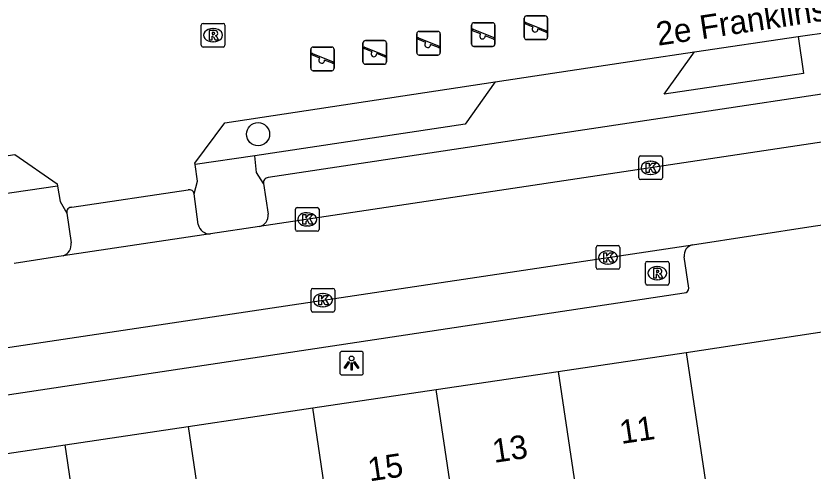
# Model space of a CAD drawing. Extents: x 159280 to 160375, y 384531 to 385872.
# Drawn here: x 159791.01 to 159824.73, y 384897.02 to 384916.27 of the extents above; entities that cross this region are included whole.
import ezdxf

# ---------------------------------------------------------------- set-up
doc = ezdxf.new("R2010")
doc.units = 0
for name, color, linetype in [('IMGEO_Boom', 7, 'Continuous'), ('IMGEO_Haag', 7, 'Continuous'), ('IMGEO_Kolk', 7, 'Continuous'), ('IMGEO_Lichtpunt', 7, 'Continuous'), ('IMGEO_Openbare_ruimte_label', 7, 'Continuous'), ('IMGEO_Pand', 7, 'Continuous'), ('IMGEO_Pand_nummerreeks', 7, 'Continuous'), ('IMGEO_Parkeervlak_open', 7, 'Continuous'), ('IMGEO_Rijbaan_lokaal_open', 7, 'Continuous'), ('IMGEO_Rioolput', 7, 'Continuous'), ('IMGEO_Speelvoorziening', 7, 'Continuous'), ('IMGEO_Voetpad_open', 7, 'Continuous')]:
    doc.layers.add(name, color=color, linetype=linetype)

msp = doc.modelspace()

# ---------------------------------------------------------------- linework, layer by layer
at = {"layer": 'IMGEO_Boom'}
msp.add_circle((159801.252, 384911.272), 0.489, dxfattribs=at)
at = {"layer": 'IMGEO_Haag'}
for points in [[(159801.113, 384910.355), (159798.589, 384909.986)], [(159792.774, 384909.079), (159790.241, 384908.709)]]:
    msp.add_lwpolyline(points, dxfattribs=at)
at = {"layer": 'IMGEO_Kolk'}
for p, q in [((159817.351, 384909.424), (159817.351, 384910.276)), ((159817.426, 384910.35), (159818.278, 384910.35)), ((159818.352, 384910.276), (159818.352, 384909.424)), ((159817.839, 384910.13), (159817.864, 384910.13)), ((159817.862, 384909.57), (159817.837, 384909.57)), ((159818.278, 384909.35), (159817.426, 384909.35)), ((159802.829, 384907.241), (159802.829, 384908.093)), ((159802.904, 384908.167), (159803.756, 384908.167)), ((159803.317, 384907.947), (159803.342, 384907.947)), ((159803.83, 384908.093), (159803.83, 384907.241)), ((159803.34, 384907.387), (159803.315, 384907.387)), ((159803.756, 384907.167), (159802.904, 384907.167)), ((159815.626, 384906.557), (159816.478, 384906.557)), ((159815.551, 384905.631), (159815.551, 384906.483)), ((159816.039, 384906.337), (159816.064, 384906.337)), ((159816.552, 384906.483), (159816.552, 384905.631)), ((159816.478, 384905.557), (159815.626, 384905.557)), ((159816.062, 384905.777), (159816.037, 384905.777)), ((159803.494, 384903.822), (159803.494, 384904.674)), ((159803.569, 384904.748), (159804.421, 384904.748)), ((159803.982, 384904.528), (159804.007, 384904.528)), ((159804.495, 384904.674), (159804.495, 384903.822)), ((159804.005, 384903.968), (159803.98, 384903.968)), ((159804.421, 384903.748), (159803.569, 384903.748))]:
    msp.add_line(p, q, dxfattribs=at)
for points in [[(159817.351, 384909.424), (159817.351, 384910.276)], [(159817.426, 384910.35), (159818.278, 384910.35)], [(159818.352, 384910.276), (159818.352, 384909.424)], [(159817.672, 384910.05), (159817.795, 384910.05), (159817.795, 384909.899), (159817.925, 384910.05), (159818.089, 384910.05), (159817.943, 384909.899), (159818.096, 384909.65), (159817.944, 384909.65), (159817.859, 384909.814), (159817.795, 384909.747), (159817.795, 384909.65), (159817.672, 384909.65), (159817.672, 384910.05)], [(159818.278, 384909.35), (159817.426, 384909.35)], [(159802.829, 384907.241), (159802.829, 384908.093)], [(159802.904, 384908.167), (159803.756, 384908.167)], [(159803.83, 384908.093), (159803.83, 384907.241)], [(159803.15, 384907.867), (159803.273, 384907.867), (159803.273, 384907.716), (159803.403, 384907.867), (159803.567, 384907.867), (159803.421, 384907.716), (159803.574, 384907.467), (159803.422, 384907.467), (159803.337, 384907.631), (159803.273, 384907.564), (159803.273, 384907.467), (159803.15, 384907.467), (159803.15, 384907.867)], [(159803.756, 384907.167), (159802.904, 384907.167)], [(159815.626, 384906.557), (159816.478, 384906.557)], [(159815.551, 384905.631), (159815.551, 384906.483)], [(159815.872, 384906.257), (159815.995, 384906.257), (159815.995, 384906.106), (159816.125, 384906.257), (159816.289, 384906.257), (159816.143, 384906.106), (159816.296, 384905.857), (159816.144, 384905.857), (159816.059, 384906.021), (159815.995, 384905.954), (159815.995, 384905.857), (159815.872, 384905.857), (159815.872, 384906.257)], [(159816.552, 384906.483), (159816.552, 384905.631)], [(159816.478, 384905.557), (159815.626, 384905.557)], [(159803.494, 384903.822), (159803.494, 384904.674)], [(159803.569, 384904.748), (159804.421, 384904.748)], [(159804.495, 384904.674), (159804.495, 384903.822)], [(159803.815, 384904.448), (159803.938, 384904.448), (159803.938, 384904.297), (159804.068, 384904.448), (159804.232, 384904.448), (159804.086, 384904.297), (159804.239, 384904.048), (159804.087, 384904.048), (159804.002, 384904.212), (159803.938, 384904.145), (159803.938, 384904.048), (159803.815, 384904.048), (159803.815, 384904.448)], [(159804.421, 384903.748), (159803.569, 384903.748)]]:
    msp.add_lwpolyline(points, dxfattribs=at)
for centre, start, end in [((159817.428, 384910.274), 91.552, 178.448), ((159817.428, 384910.274), 91.552, 178.448), ((159818.276, 384910.274), 1.552, 88.448), ((159818.276, 384910.274), 1.552, 88.448), ((159817.428, 384909.426), 181.552, 268.448), ((159817.428, 384909.426), 181.552, 268.448), ((159818.276, 384909.426), 271.552, 358.448), ((159818.276, 384909.426), 271.552, 358.448), ((159802.906, 384908.091), 91.552, 178.448), ((159802.906, 384908.091), 91.552, 178.448), ((159803.754, 384908.091), 1.552, 88.448), ((159803.754, 384908.091), 1.552, 88.448), ((159802.906, 384907.243), 181.552, 268.448), ((159802.906, 384907.243), 181.552, 268.448), ((159803.754, 384907.243), 271.552, 358.448), ((159803.754, 384907.243), 271.552, 358.448), ((159815.628, 384906.481), 91.552, 178.448), ((159815.628, 384906.481), 91.552, 178.448), ((159816.476, 384906.481), 1.552, 88.448), ((159816.476, 384906.481), 1.552, 88.448), ((159815.628, 384905.633), 181.552, 268.448), ((159815.628, 384905.633), 181.552, 268.448), ((159816.476, 384905.633), 271.552, 358.448), ((159816.476, 384905.633), 271.552, 358.448), ((159803.571, 384904.672), 91.552, 178.448), ((159803.571, 384904.672), 91.552, 178.448), ((159804.419, 384904.672), 1.552, 88.448), ((159804.419, 384904.672), 1.552, 88.448), ((159803.571, 384903.824), 181.552, 268.448), ((159803.571, 384903.824), 181.552, 268.448), ((159804.419, 384903.824), 271.552, 358.448), ((159804.419, 384903.824), 271.552, 358.448)]:
    msp.add_arc(centre, 0.0765, start, end, dxfattribs=at)
for centre, major_axis, ratio, start_param, end_param in [((159817.838, 384909.85), (-0.387, 0.002), 0.722429, 4.712389, 7.853982), ((159817.863, 384909.85), (-0.39, 0.002), 0.717154, 1.570796, 4.712389), ((159803.316, 384907.667), (-0.387, 0.002), 0.722429, 4.712389, 7.853982), ((159803.341, 384907.667), (-0.39, 0.002), 0.717154, 1.570796, 4.712389), ((159816.038, 384906.057), (-0.387, 0.002), 0.722429, 4.712389, 7.853982), ((159816.063, 384906.057), (-0.39, 0.002), 0.717154, 1.570796, 4.712389), ((159803.981, 384904.248), (-0.387, 0.002), 0.722429, 4.712389, 7.853982), ((159804.006, 384904.248), (-0.39, 0.002), 0.717154, 1.570796, 4.712389)]:
    msp.add_ellipse(centre, major_axis=major_axis, ratio=ratio, start_param=start_param, end_param=end_param, dxfattribs=at)
at = {"layer": 'IMGEO_Lichtpunt'}
for p, q in [((159804.708, 384901.988), (159804.708, 384901.181)), ((159804.708, 384901.988), (159804.708, 384901.181)), ((159805.61, 384902.083), (159804.802, 384902.083)), ((159805.61, 384902.083), (159804.802, 384902.083)), ((159805.704, 384901.181), (159805.704, 384901.988)), ((159805.704, 384901.181), (159805.704, 384901.988)), ((159804.802, 384901.087), (159805.61, 384901.087)), ((159804.802, 384901.087), (159805.61, 384901.087))]:
    msp.add_line(p, q, dxfattribs=at)
for points in [[(159805.082, 384901.652), (159805.121, 384901.624), (159804.933, 384901.362), (159804.895, 384901.389), (159805.082, 384901.652)], [(159805.184, 384901.604), (159805.231, 384901.604), (159805.231, 384901.282), (159805.184, 384901.282), (159805.184, 384901.604)], [(159805.294, 384901.624), (159805.332, 384901.651), (159805.519, 384901.389), (159805.48, 384901.361), (159805.294, 384901.624)]]:
    msp.add_lwpolyline(points, dxfattribs=at)
msp.add_circle((159805.207, 384901.786), 0.0994, dxfattribs=at)
for centre, start, end in [((159804.802, 384901.988), 90, 180), ((159804.802, 384901.988), 90, 180), ((159805.61, 384901.988), 0, 90), ((159805.61, 384901.988), 0, 90), ((159804.802, 384901.181), 180, 270), ((159804.802, 384901.181), 180, 270), ((159805.61, 384901.181), 270, 0), ((159805.61, 384901.181), 270, 360)]:
    msp.add_arc(centre, 0.0946, start, end, dxfattribs=at)
at = {"layer": 'IMGEO_Pand'}
for points in [[(159813.951, 384901.231), (159819.36, 384902.035)], [(159819.36, 384902.035), (159820.117, 384896.944), (159820.316, 384895.603)], [(159808.787, 384900.464), (159813.951, 384901.231)], [(159813.951, 384901.231), (159815.526, 384890.64)], [(159803.564, 384899.689), (159808.787, 384900.464)], [(159810.362, 384889.873), (159808.787, 384900.464)], [(159798.289, 384898.905), (159803.564, 384899.689)], [(159805.139, 384889.097), (159803.564, 384899.689)], [(159793.086, 384898.132), (159798.289, 384898.905)], [(159798.289, 384898.905), (159799.864, 384888.313)], [(159787.883, 384897.359), (159793.086, 384898.132)], [(159794.661, 384887.539), (159793.086, 384898.132)]]:
    msp.add_lwpolyline(points, dxfattribs=at)
at = {"layer": 'IMGEO_Parkeervlak_open'}
msp.add_lwpolyline([(159801.486, 384909.183), (159801.678, 384907.889)], dxfattribs=at)
msp.add_arc((159801.218, 384907.819), 0.465, 281.2359, 8.6632, dxfattribs=at)
at = {"layer": 'IMGEO_Rijbaan_lokaal_open'}
for points in [[(159825.463, 384910.995), (159801.309, 384907.363)], [(159824.727, 384907.377), (159825.995, 384907.567)], [(159801.309, 384907.363), (159799.241, 384907.053)], [(159819.621, 384906.592), (159824.727, 384907.377)], [(159799.241, 384907.053), (159793.009, 384906.124)], [(159766.651, 384898.646), (159819.621, 384906.592)], [(159793.009, 384906.124), (159790.937, 384905.799)], [(159819.36, 384902.035), (159825.377, 384902.95)]]:
    msp.add_lwpolyline(points, dxfattribs=at)
at = {"layer": 'IMGEO_Rioolput'}
for p, q in [((159798.849, 384915.033), (159798.849, 384915.885)), ((159798.924, 384915.959), (159799.776, 384915.959)), ((159799.337, 384915.739), (159799.362, 384915.739)), ((159799.85, 384915.885), (159799.85, 384915.033)), ((159799.776, 384914.959), (159798.924, 384914.959)), ((159799.36, 384915.179), (159799.335, 384915.179)), ((159817.712, 384905.888), (159818.564, 384905.888)), ((159817.637, 384904.962), (159817.637, 384905.814)), ((159818.125, 384905.668), (159818.15, 384905.668)), ((159818.638, 384905.814), (159818.638, 384904.962)), ((159818.564, 384904.888), (159817.712, 384904.888)), ((159818.148, 384905.108), (159818.123, 384905.108))]:
    msp.add_line(p, q, dxfattribs=at)
for points in [[(159798.849, 384915.033), (159798.849, 384915.885)], [(159798.924, 384915.959), (159799.776, 384915.959)], [(159799.438, 384915.657), (159799.186, 384915.659), (159799.186, 384915.259)], [(159799.85, 384915.885), (159799.85, 384915.033)], [(159799.186, 384915.259), (159799.31, 384915.259), (159799.31, 384915.421), (159799.321, 384915.421)], [(159799.364, 384915.578), (159799.31, 384915.578), (159799.31, 384915.497)], [(159799.31, 384915.497), (159799.362, 384915.497)], [(159799.368, 384915.392), (159799.439, 384915.259), (159799.579, 384915.259), (159799.514, 384915.385)], [(159799.776, 384914.959), (159798.924, 384914.959)], [(159817.712, 384905.888), (159818.564, 384905.888)], [(159817.637, 384904.962), (159817.637, 384905.814)], [(159818.226, 384905.586), (159817.974, 384905.588), (159817.974, 384905.188)], [(159818.638, 384905.814), (159818.638, 384904.962)], [(159817.974, 384905.188), (159818.098, 384905.188), (159818.098, 384905.35), (159818.109, 384905.35)], [(159818.152, 384905.507), (159818.098, 384905.507), (159818.098, 384905.426)], [(159818.098, 384905.426), (159818.15, 384905.426)], [(159818.156, 384905.321), (159818.227, 384905.188), (159818.367, 384905.188), (159818.302, 384905.314)], [(159818.564, 384904.888), (159817.712, 384904.888)]]:
    msp.add_lwpolyline(points, dxfattribs=at)
for centre, radius, start, end in [((159798.926, 384915.883), 0.0765, 91.552, 178.448), ((159798.926, 384915.883), 0.0765, 91.552, 178.448), ((159799.437, 384915.547), 0.109, 350.3612, 89.416), ((159799.774, 384915.883), 0.0765, 1.552, 88.448), ((159799.774, 384915.883), 0.0765, 1.552, 88.448), ((159799.32, 384915.368), 0.0533, 26.0293, 88.6989), ((159799.346, 384915.686), 0.19, 274.7715, 282.9687), ((159799.37, 384915.482), 0.0964, 77.0061, 93.1865), ((159799.384, 384915.539), 0.0378, 276.6634, 79.6772), ((159799.435, 384915.547), 0.112, 277.5842, 350.9817), ((159799.419, 384915.332), 0.108, 29.5134, 73.7905), ((159798.926, 384915.035), 0.0765, 181.552, 268.448), ((159798.926, 384915.035), 0.0765, 181.552, 268.448), ((159799.774, 384915.035), 0.0765, 271.552, 358.448), ((159799.774, 384915.035), 0.0765, 271.552, 358.448), ((159817.714, 384905.812), 0.0765, 91.552, 178.448), ((159817.714, 384905.812), 0.0765, 91.552, 178.448), ((159818.562, 384905.812), 0.0765, 1.552, 88.448), ((159818.562, 384905.812), 0.0765, 1.552, 88.448), ((159818.225, 384905.476), 0.109, 350.3612, 89.416), ((159818.108, 384905.297), 0.0533, 26.0293, 88.6989), ((159818.134, 384905.615), 0.19, 274.7715, 282.9687), ((159818.158, 384905.411), 0.0964, 77.0061, 93.1865), ((159818.172, 384905.468), 0.0378, 276.6634, 79.6772), ((159818.223, 384905.476), 0.112, 277.5842, 350.9817), ((159818.207, 384905.261), 0.108, 29.5134, 73.7905), ((159817.714, 384904.964), 0.0765, 181.552, 268.448), ((159817.714, 384904.964), 0.0765, 181.552, 268.448), ((159818.562, 384904.964), 0.0765, 271.552, 358.448), ((159818.562, 384904.964), 0.0765, 271.552, 358.448)]:
    msp.add_arc(centre, radius, start, end, dxfattribs=at)
for centre, major_axis, ratio, start_param, end_param in [((159799.336, 384915.459), (-0.387, 0.002), 0.722429, 4.712389, 7.853982), ((159799.361, 384915.459), (-0.39, 0.002), 0.717154, 1.570796, 4.712389), ((159818.124, 384905.388), (-0.387, 0.002), 0.722429, 4.712389, 7.853982), ((159818.149, 384905.388), (-0.39, 0.002), 0.717154, 1.570796, 4.712389)]:
    msp.add_ellipse(centre, major_axis=major_axis, ratio=ratio, start_param=start_param, end_param=end_param, dxfattribs=at)
at = {"layer": 'IMGEO_Speelvoorziening'}
for p, q in [((159810.383, 384915.986), (159811.173, 384915.986)), ((159811.173, 384915.986), (159810.383, 384915.986)), ((159812.507, 384915.375), (159812.507, 384916.175)), ((159812.507, 384916.175), (159812.507, 384915.375)), ((159812.576, 384916), (159813.452, 384915.647)), ((159812.607, 384916.275), (159813.397, 384916.275)), ((159813.397, 384916.275), (159812.607, 384916.275)), ((159813.497, 384916.175), (159813.497, 384915.375)), ((159813.497, 384915.375), (159813.497, 384916.175)), ((159810.283, 384915.086), (159810.283, 384915.886)), ((159810.283, 384915.886), (159810.283, 384915.086)), ((159810.666, 384915.514), (159810.327, 384915.651)), ((159810.352, 384915.711), (159811.228, 384915.358)), ((159811.273, 384915.886), (159811.273, 384915.086)), ((159811.273, 384915.086), (159811.273, 384915.886)), ((159812.89, 384915.803), (159812.551, 384915.94)), ((159813.428, 384915.587), (159813.088, 384915.724)), ((159807.965, 384914.721), (159807.965, 384915.521)), ((159807.965, 384915.521), (159807.965, 384914.721)), ((159808.034, 384915.346), (159808.91, 384914.993)), ((159808.065, 384915.621), (159808.855, 384915.621)), ((159808.855, 384915.621), (159808.065, 384915.621)), ((159808.955, 384915.521), (159808.955, 384914.721)), ((159808.955, 384914.721), (159808.955, 384915.521)), ((159811.204, 384915.298), (159810.864, 384915.435)), ((159805.69, 384914.33), (159805.69, 384915.13)), ((159805.69, 384915.13), (159805.69, 384914.33)), ((159805.79, 384915.23), (159806.58, 384915.23)), ((159806.58, 384915.23), (159805.79, 384915.23)), ((159806.68, 384915.13), (159806.68, 384914.33)), ((159806.68, 384914.33), (159806.68, 384915.13)), ((159808.348, 384915.149), (159808.009, 384915.286)), ((159808.886, 384914.933), (159808.546, 384915.07)), ((159811.173, 384914.986), (159810.383, 384914.986)), ((159810.383, 384914.986), (159811.173, 384914.986)), ((159813.397, 384915.275), (159812.607, 384915.275)), ((159812.607, 384915.275), (159813.397, 384915.275)), ((159803.479, 384914.058), (159803.479, 384914.858)), ((159803.479, 384914.858), (159803.479, 384914.058)), ((159803.862, 384914.486), (159803.523, 384914.623)), ((159803.548, 384914.683), (159804.424, 384914.33)), ((159803.579, 384914.958), (159804.369, 384914.958)), ((159804.369, 384914.958), (159803.579, 384914.958)), ((159804.469, 384914.858), (159804.469, 384914.058)), ((159804.469, 384914.058), (159804.469, 384914.858)), ((159806.073, 384914.758), (159805.734, 384914.895)), ((159805.759, 384914.955), (159806.635, 384914.602)), ((159806.611, 384914.542), (159806.271, 384914.679)), ((159808.855, 384914.621), (159808.065, 384914.621)), ((159808.065, 384914.621), (159808.855, 384914.621)), ((159804.4, 384914.27), (159804.06, 384914.407)), ((159804.369, 384913.958), (159803.579, 384913.958)), ((159803.579, 384913.958), (159804.369, 384913.958)), ((159806.58, 384914.23), (159805.79, 384914.23)), ((159805.79, 384914.23), (159806.58, 384914.23))]:
    msp.add_line(p, q, dxfattribs=at)
for centre, radius, start, end in [((159810.383, 384915.886), 0.1, 90, 180), ((159810.383, 384915.886), 0.1, 90, 180), ((159811.173, 384915.886), 0.1, 0, 90), ((159811.173, 384915.886), 0.1, 360, 90), ((159812.607, 384916.175), 0.1, 90, 180), ((159812.607, 384916.175), 0.1, 90, 180), ((159812.564, 384915.97), 0.0327, 68.078, 248.078), ((159813.397, 384916.175), 0.1, 0, 90), ((159813.397, 384916.175), 0.1, 360, 90), ((159810.34, 384915.681), 0.0327, 68.078, 248.078), ((159812.969, 384915.713), 0.12, 130.9928, 5.1632), ((159813.44, 384915.617), 0.0327, 248.078, 68.078), ((159808.065, 384915.521), 0.1, 90, 180), ((159808.065, 384915.521), 0.1, 90, 180), ((159808.022, 384915.316), 0.0327, 68.078, 248.078), ((159808.855, 384915.521), 0.1, 0, 90), ((159808.855, 384915.521), 0.1, 360, 90), ((159810.745, 384915.424), 0.12, 130.9928, 5.1632), ((159811.216, 384915.328), 0.0327, 248.078, 68.078), ((159812.607, 384915.375), 0.1, 180, 270), ((159812.607, 384915.375), 0.1, 180, 270), ((159813.397, 384915.375), 0.1, 270, 0), ((159813.397, 384915.375), 0.1, 270, 0), ((159805.79, 384915.13), 0.1, 90, 180), ((159805.79, 384915.13), 0.1, 90, 180), ((159806.58, 384915.13), 0.1, 0, 90), ((159806.58, 384915.13), 0.1, 360, 90), ((159808.427, 384915.059), 0.12, 130.9928, 5.1632), ((159808.898, 384914.963), 0.0327, 248.078, 68.078), ((159810.383, 384915.086), 0.1, 180, 270), ((159810.383, 384915.086), 0.1, 180, 270), ((159811.173, 384915.086), 0.1, 270, 0), ((159811.173, 384915.086), 0.1, 270, 0), ((159803.579, 384914.858), 0.1, 90, 180), ((159803.579, 384914.858), 0.1, 90, 180), ((159803.536, 384914.653), 0.0327, 68.078, 248.078), ((159804.369, 384914.858), 0.1, 0, 90), ((159804.369, 384914.858), 0.1, 360, 90), ((159805.747, 384914.925), 0.0327, 68.078, 248.078), ((159806.152, 384914.668), 0.12, 130.9928, 5.1632), ((159808.065, 384914.721), 0.1, 180, 270), ((159808.065, 384914.721), 0.1, 180, 270), ((159808.855, 384914.721), 0.1, 270, 0), ((159808.855, 384914.721), 0.1, 270, 0), ((159803.941, 384914.396), 0.12, 130.9928, 5.1632), ((159804.412, 384914.3), 0.0327, 248.078, 68.078), ((159805.79, 384914.33), 0.1, 180, 270), ((159805.79, 384914.33), 0.1, 180, 270), ((159806.58, 384914.33), 0.1, 270, 0), ((159806.58, 384914.33), 0.1, 270, 0), ((159806.623, 384914.572), 0.0327, 248.078, 68.078), ((159803.579, 384914.058), 0.1, 180, 270), ((159803.579, 384914.058), 0.1, 180, 270), ((159804.369, 384914.058), 0.1, 270, 0), ((159804.369, 384914.058), 0.1, 270, 0)]:
    msp.add_arc(centre, radius, start, end, dxfattribs=at)
at = {"layer": 'IMGEO_Voetpad_open'}
for points in [[(159863.162, 384918.694), (159844.016, 384915.81), (159801.678, 384909.433)], [(159824.099, 384915.408), (159824.318, 384913.838), (159818.426, 384912.968), (159819.711, 384914.754)], [(159819.711, 384914.754), (159824.099, 384915.408)], [(159824.099, 384915.408), (159825.49, 384915.597)], [(159811.279, 384913.48), (159812.498, 384913.664), (159817.446, 384914.412), (159819.711, 384914.754)], [(159798.589, 384909.986), (159798.581, 384910.041), (159799.852, 384911.749), (159811.279, 384913.48)], [(159811.279, 384913.48), (159810.008, 384911.692), (159801.113, 384910.355)], [(159790.241, 384908.709), (159781.148, 384907.379), (159779.345, 384908.684), (159790.958, 384910.411), (159792.758, 384909.174), (159792.774, 384909.079)], [(159801.486, 384909.183), (159801.186, 384909.656), (159801.113, 384910.355)], [(159798.551, 384908.751), (159798.685, 384909.282), (159798.589, 384909.986)], [(159792.774, 384909.079), (159792.886, 384908.417), (159793.164, 384907.933)], [(159793.379, 384908.177), (159798.299, 384908.913)], [(159798.72, 384907.454), (159798.551, 384908.751)], [(159793.164, 384907.933), (159793.345, 384906.674)], [(159819.477, 384904.762), (159819.271, 384906.081)], [(159744.327, 384893.267), (159819.28, 384904.555)]]:
    msp.add_lwpolyline(points, dxfattribs=at)
for centre, radius, start, end in [((159801.69, 384909.225), 0.208, 93.3676, 191.5838), ((159798.346, 384908.709), 0.21, 11.6632, 102.8663), ((159793.359, 384907.978), 0.2, 84.39, 192.8404), ((159799.207, 384907.547), 0.496, 190.8625, 273.9684), ((159792.84, 384906.605), 0.509, 289.3289, 7.8288), ((159819.743, 384906.133), 0.475, 104.9036, 186.2794), ((159819.266, 384904.765), 0.211, 273.6975, 359.1383)]:
    msp.add_arc(centre, radius, start, end, dxfattribs=at)

# ---------------------------------------------------------------- texts
at = {"layer": 'IMGEO_Openbare_ruimte_label'}
msp.add_text('2e Franklinstraat', height=1, rotation=8.5676, dxfattribs=at).set_placement((159818.171, 384915.011))
at = {"layer": 'IMGEO_Pand_nummerreeks'}
for s, rotation, p in [('11', 8.453, (159816.616, 384898.162)), ('13', 8.453, (159811.237, 384897.363)), ('15', 8.4511, (159805.97, 384896.58))]:
    msp.add_text(s, height=1, rotation=rotation, dxfattribs=at).set_placement(p)

doc.saveas('drawing.dxf')
